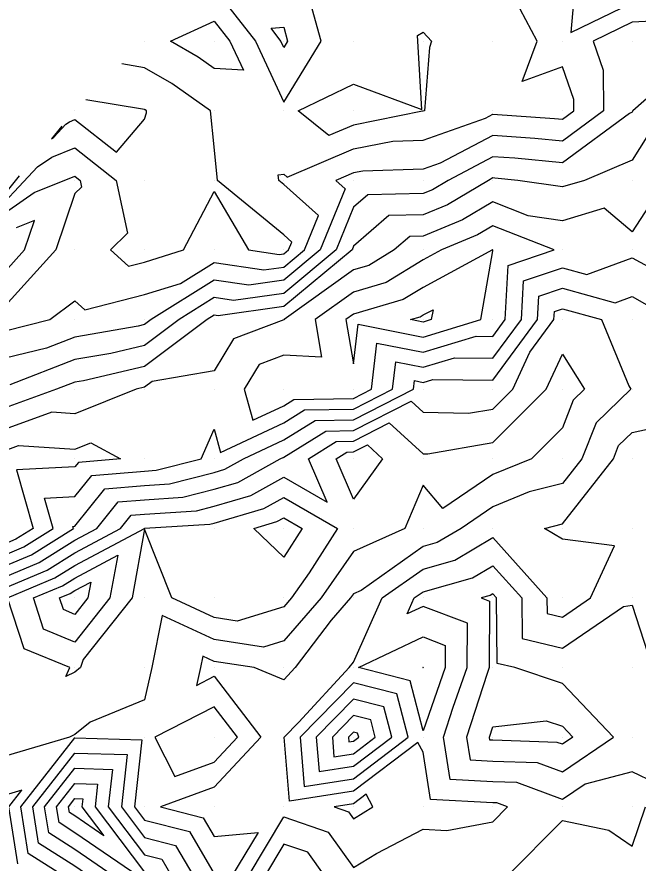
# Model space of a CAD drawing. Extents: x 2188792 to 2191981, y 386090 to 389710.
# Drawn here: x 2190841.9 to 2190931.1, y 388862.2 to 388983.8 of the extents above; entities that cross this region are included whole.
import ezdxf

# ---------------------------------------------------------------- set-up
doc = ezdxf.new("R2010")
doc.units = 0
for name, color, linetype in [('DTM Contours Major', 7, 'Continuous'), ('DTM Contours Minor', 7, 'Continuous'), ('Exist DTM QL2 LIDAR Elevation Point', 7, 'Continuous')]:
    doc.layers.add(name, color=color, linetype=linetype)

msp = doc.modelspace()

# ---------------------------------------------------------------- linework, layer by layer
at = {"layer": 'DTM Contours Major'}
for points in [[(2190922.18, 388990.29), (2190921.41, 388981.51), (2190930.2, 388985.78)], [(2190840.19, 388938.69), (2190846.61, 388940.29), (2190850.19, 388942.97), (2190851.6, 388941.7), (2190860.19, 388943.87), (2190865.36, 388945.46), (2190870.19, 388948.49), (2190877.34, 388947.44), (2190880.19, 388947.84), (2190883.14, 388950.29), (2190885.16, 388955.26), (2190880.19, 388959.7), (2190879.48, 388960.29), (2190879.4, 388961.08), (2190880.19, 388961.16), (2190880.67, 388960.77), (2190890.19, 388964.8), (2190895.82, 388965.92), (2190900.19, 388966.05), (2190909.13, 388969.23), (2190910.19, 388969.79), (2190919.08, 388969.18), (2190920.19, 388969.08), (2190921.84, 388970.29), (2190921.83, 388971.93), (2190920.19, 388976.61), (2190914.4, 388974.5), (2190916.55, 388980.29), (2190912.51, 388987.98)], [(2190863.93, 388980.29), (2190870.19, 388983.18), (2190872.43, 388980.29), (2190874.38, 388976.11), (2190870.19, 388976.36), (2190867.88, 388977.98), (2190863.93, 388980.29)], [(2190840.68, 388956.03), (2190844.32, 388958.55), (2190850.19, 388960.88), (2190850.94, 388960.29), (2190851.15, 388959.33), (2190850.19, 388958.38), (2190847.45, 388950.29), (2190840.19, 388942.28)], [(2190900.19, 388948.87), (2190894.87, 388945.61), (2190890.19, 388944.24), (2190884.67, 388940.29), (2190885.6, 388934.88), (2190880.19, 388935.17), (2190876.63, 388933.85), (2190874.5, 388930.29), (2190875.72, 388925.82), (2190880.19, 388927.91), (2190881.65, 388928.82), (2190890.19, 388928.97), (2190892.78, 388930.29), (2190893.56, 388936.92), (2190900.19, 388935.6), (2190907.82, 388937.92), (2190910.19, 388937.88), (2190911.97, 388940.29), (2190912.41, 388948.07), (2190918.99, 388950.29), (2190910.19, 388953.76), (2190908.02, 388952.46), (2190902.83, 388950.29), (2190900.19, 388948.87)], [(2190820.46, 388920.29), (2190830.19, 388926.44), (2190834.78, 388924.88), (2190840.19, 388921.49), (2190842.08, 388922.18), (2190850.19, 388921.67), (2190852.49, 388922.59), (2190856.74, 388920.29), (2190850.7, 388919.77), (2190850.19, 388919.13), (2190841.79, 388918.69), (2190844.2, 388910.29), (2190841.73, 388908.74), (2190840.19, 388908.08), (2190831.73, 388908.74), (2190830.19, 388901.21), (2190826.48, 388910.29), (2190820.9, 388919.57), (2190820.46, 388920.29)], [(2190889.23, 388921.25), (2190890.19, 388921.27), (2190892.19, 388922.28), (2190894.38, 388920.29), (2190890.19, 388914.47), (2190887.69, 388920.29), (2190889.23, 388921.25)], [(2190847.31, 388903.17), (2190850.19, 388904.98), (2190860.17, 388910.29), (2190860.18, 388910.3), (2190860.19, 388910.3), (2190869.58, 388910.89), (2190870.19, 388911.05), (2190877.33, 388913.15), (2190880.19, 388914.74), (2190887.88, 388910.29), (2190883.82, 388903.92), (2190881.3, 388900.29), (2190880.19, 388899.01), (2190873.51, 388896.96), (2190870.19, 388897.48), (2190864.09, 388900.29), (2190860.19, 388910.2), (2190858.39, 388900.29), (2190851.36, 388891.46), (2190851.01, 388890.28), (2190850.19, 388889.61), (2190848.9, 388889), (2190849.45, 388890.28), (2190842.88, 388892.98), (2190840.51, 388900.29), (2190847.31, 388903.17)], [(2190920.19, 388888.01), (2190913.36, 388890.28), (2190910.81, 388890.9), (2190910.72, 388900.29), (2190910.19, 388900.87), (2190909.83, 388900.65), (2190908.52, 388900.29), (2190909.73, 388899.82), (2190909.66, 388890.28), (2190909.37, 388889.46), (2190906.43, 388880.28), (2190906.94, 388877.03), (2190910.19, 388876.86), (2190916.56, 388876.65), (2190920.19, 388875.31), (2190927.55, 388880.28), (2190920.19, 388888.01)], [(2190895.69, 388880.28), (2190894.55, 388884.64), (2190890.19, 388885.75), (2190884.85, 388880.28), (2190885.25, 388875.34), (2190890.19, 388876.11), (2190895.69, 388880.28)], [(2190869.77, 388839.86), (2190869.24, 388840.28), (2190860.19, 388847.88), (2190858.4, 388848.5), (2190856.38, 388850.28), (2190853.57, 388856.9), (2190852.31, 388860.28), (2190850.19, 388861.74), (2190844.96, 388865.05), (2190844.13, 388870.28), (2190850.19, 388878.01), (2190857.7, 388877.79), (2190856.86, 388870.28), (2190860.19, 388865.88), (2190864.64, 388864.74), (2190867.25, 388860.28), (2190867.47, 388853), (2190866.04, 388850.28), (2190870.19, 388843.48), (2190870.95, 388841.03), (2190875.78, 388840.28), (2190870.19, 388839.63), (2190869.77, 388839.86)]]:
    msp.add_lwpolyline(points, dxfattribs=at)
at = {"layer": 'DTM Contours Minor'}
for points in [[(2190870.19, 388987.92), (2190876.1, 388980.29), (2190880.19, 388971.51), (2190885.55, 388980.29), (2190883.8, 388986.69)], [(2190933.08, 388983.18), (2190930.2, 388983.01), (2190924.59, 388980.29), (2190926.05, 388976.14), (2190926.09, 388970.29), (2190920.19, 388965.94), (2190916.23, 388966.32), (2190910.19, 388966.73), (2190902.66, 388962.76), (2190900.19, 388961.88), (2190891.53, 388961.63), (2190890.19, 388961.36), (2190887.66, 388960.29), (2190889, 388959.09), (2190885.42, 388950.29), (2190880.19, 388945.95), (2190875.15, 388945.25), (2190870.19, 388945.97), (2190861.14, 388940.29), (2190860.19, 388939.57), (2190859.26, 388939.36), (2190850.19, 388937.78), (2190846.1, 388936.2), (2190840.19, 388934.73)], [(2190879.78, 388980.29), (2190878.35, 388982.14), (2190880.19, 388982.28), (2190880.73, 388980.29), (2190880.19, 388979.4), (2190879.78, 388980.29)], [(2190900.19, 388970.21), (2190900.11, 388970.21), (2190890.19, 388968.24), (2190886.63, 388966.73), (2190882.24, 388970.29), (2190890.19, 388974.12), (2190900, 388970.48), (2190899.41, 388980.29), (2190899.38, 388981.11), (2190900.19, 388981.57), (2190901.39, 388980.29), (2190901.09, 388979.4), (2190900.41, 388970.29), (2190900.19, 388970.21)], [(2190940.2, 388979.01), (2190930.33, 388970.29), (2190930.2, 388970.07), (2190929.82, 388969.91), (2190920.19, 388962.81), (2190913.37, 388963.46), (2190910.19, 388963.68), (2190903.77, 388960.29), (2190901.53, 388958.95), (2190900.19, 388958.39), (2190892.26, 388958.22), (2190890.19, 388956.43), (2190887.7, 388950.29), (2190880.19, 388944.05), (2190872.95, 388943.05), (2190870.19, 388943.45), (2190865.15, 388940.29), (2190860.19, 388936.57), (2190855.33, 388935.43), (2190850.19, 388934.54), (2190840.83, 388930.93)], [(2190837.37, 388954.27), (2190844.8, 388962.21), (2190846.86, 388963.63), (2190850.19, 388964.96), (2190856.1, 388960.29), (2190857.76, 388952.72), (2190855.32, 388950.29), (2190857.88, 388947.98), (2190860.19, 388948.56), (2190865.8, 388950.29), (2190870.19, 388958.69), (2190875.13, 388950.29), (2190879.54, 388949.64), (2190880.19, 388949.73), (2190880.86, 388950.29), (2190881.32, 388951.42), (2190880.19, 388952.44), (2190870.67, 388960.29), (2190870.19, 388965.1), (2190869.65, 388970.29), (2190864.09, 388974.19), (2190860.19, 388976.47), (2190856.92, 388977.02)], [(2190848.3, 388968.09), (2190846.84, 388966.27), (2190847.16, 388966.51), (2190848.91, 388968.38), (2190849.4, 388968.72), (2190850.19, 388969.03), (2190856.16, 388964.32), (2190860.19, 388969.1), (2190860.48, 388970), (2190860.45, 388970.29), (2190860.3, 388970.4), (2190860.19, 388970.46), (2190851.78, 388971.88)], [(2190934.68, 388970.29), (2190930.2, 388963.2), (2190923.35, 388960.29), (2190920.19, 388959.34), (2190913.79, 388960.29), (2190910.51, 388960.6), (2190910.19, 388960.63), (2190909.56, 388960.29), (2190903.7, 388956.79), (2190900.19, 388955.33), (2190895.26, 388955.22), (2190890.19, 388950.82), (2190889.98, 388950.29), (2190880.19, 388942.16), (2190870.75, 388940.85), (2190870.19, 388940.93), (2190869.16, 388940.29), (2190860.19, 388933.57), (2190851.41, 388931.51), (2190850.19, 388931.3), (2190847.57, 388930.29), (2190840.19, 388927.61)], [(2190842.19, 388960.96), (2190836, 388953.27)], [(2190935.02, 388960.29), (2190930.2, 388952.89), (2190926.19, 388956.29), (2190920.19, 388954.48), (2190915.27, 388955.21), (2190910.19, 388957.21), (2190905.86, 388954.62), (2190900.19, 388952.26), (2190898.27, 388952.22), (2190896.05, 388950.29), (2190892.42, 388948.06), (2190890.19, 388947.42), (2190880.24, 388940.29), (2190880.25, 388940.23), (2190880.19, 388940.23), (2190872.94, 388937.54), (2190870.19, 388932.93), (2190861.3, 388931.4), (2190860.19, 388930.57), (2190859, 388930.29), (2190850.19, 388926.77), (2190846.88, 388926.98), (2190840.19, 388924.55)], [(2190840.19, 388947.21), (2190842.97, 388950.29), (2190844.4, 388954.51), (2190841.77, 388953.46)], [(2190908.5, 388940.29), (2190910.19, 388950.18), (2190910.2, 388950.28), (2190910.22, 388950.29), (2190910.19, 388950.3), (2190910.19, 388950.3), (2190910.17, 388950.29), (2190900.19, 388944.91), (2190897.33, 388943.15), (2190890.19, 388941.07), (2190889.1, 388940.29), (2190890.19, 388933.93), (2190890.86, 388939.62), (2190900.19, 388937.77), (2190908.5, 388940.29)], [(2190840.19, 388906.49), (2190842.85, 388907.62), (2190847.09, 388910.29), (2190845.84, 388914.63), (2190850.19, 388914.86), (2190852.6, 388917.88), (2190860.19, 388918.52), (2190861.85, 388918.63), (2190868.32, 388920.29), (2190870.19, 388924.53), (2190871.1, 388921.2), (2190880.19, 388925.45), (2190883.17, 388927.31), (2190890.19, 388927.43), (2190895.8, 388930.29), (2190896.26, 388934.22), (2190900.19, 388933.44), (2190904.72, 388934.81), (2190910.19, 388934.73), (2190914.31, 388940.29), (2190914.62, 388945.86), (2190920.19, 388947.74), (2190923.71, 388946.78), (2190930.2, 388949.16), (2190935.95, 388946.05)], [(2190840.19, 388904.91), (2190843.96, 388906.51), (2190849.98, 388910.29), (2190849.89, 388910.58), (2190850.19, 388910.6), (2190854.49, 388915.98), (2190860.19, 388916.47), (2190863.78, 388916.7), (2190870.19, 388918.34), (2190871.7, 388918.78), (2190874.41, 388920.29), (2190880.19, 388922.99), (2190884.68, 388925.79), (2190890.19, 388925.89), (2190898.82, 388930.29), (2190898.96, 388931.52), (2190900.19, 388931.27), (2190901.61, 388931.7), (2190910.19, 388931.57), (2190916.64, 388940.29), (2190916.83, 388943.66), (2190920.19, 388944.79), (2190927.78, 388942.7), (2190930.2, 388943.59), (2190932.34, 388942.43)], [(2190840.19, 388903.32), (2190845.08, 388905.4), (2190850.19, 388908.6), (2190853.35, 388910.29), (2190856.39, 388914.09), (2190860.19, 388914.41), (2190865.71, 388914.76), (2190870.19, 388915.91), (2190873.58, 388916.9), (2190879.67, 388920.29), (2190880.19, 388920.53), (2190886.2, 388924.28), (2190890.19, 388924.35), (2190898.48, 388928.57), (2190900.19, 388927.01), (2190906.73, 388926.82), (2190910.19, 388927.44), (2190913.06, 388930.29), (2190915.51, 388935.6), (2190918.97, 388940.29), (2190919.04, 388941.45), (2190920.19, 388941.84), (2190925.82, 388940.29), (2190929.73, 388930.76), (2190930.03, 388930.29), (2190925.02, 388925.47), (2190922.97, 388920.29), (2190920.19, 388916.74), (2190915.44, 388915.53), (2190910.19, 388913.4), (2190905.64, 388910.29), (2190902.23, 388908.25), (2190900.19, 388907.67), (2190891.28, 388901.38), (2190890.19, 388900.89), (2190889.77, 388900.29), (2190887, 388897.1), (2190881.83, 388890.28), (2190880.19, 388888.51), (2190875.91, 388890.28), (2190870.19, 388891.17), (2190868.55, 388891.93), (2190868.23, 388890.28), (2190867.65, 388887.74), (2190870.19, 388889.05), (2190876.9, 388880.28), (2190870.19, 388873.11), (2190862.49, 388870.28), (2190868.62, 388868.71), (2190870.19, 388866.03), (2190876.49, 388866.58), (2190872.7, 388860.28)], [(2190898.39, 388940.29), (2190899.79, 388940.7), (2190900.19, 388940.95), (2190901.62, 388941.71), (2190901.37, 388940.29), (2190900.19, 388939.93), (2190898.39, 388940.29)], [(2190840.19, 388901.73), (2190846.19, 388904.28), (2190850.19, 388906.79), (2190856.76, 388910.29), (2190858.28, 388912.19), (2190860.19, 388912.35), (2190867.65, 388912.83), (2190870.19, 388913.48), (2190875.45, 388915.02), (2190880.19, 388917.65), (2190886.43, 388914.04), (2190883.75, 388920.29), (2190887.71, 388922.76), (2190890.19, 388922.81), (2190895.33, 388925.43), (2190900.19, 388921), (2190900.89, 388920.98), (2190910.19, 388922.64), (2190917.87, 388930.29), (2190920.19, 388935.32), (2190923.39, 388930.29), (2190921.76, 388928.72), (2190920.19, 388924.75), (2190915.77, 388920.29), (2190910.19, 388918.02), (2190903.03, 388913.13), (2190900.19, 388916.48), (2190897.56, 388910.29), (2190890.19, 388906.98), (2190885.54, 388900.29), (2190880.19, 388894.13), (2190877.25, 388893.23), (2190870.19, 388894.32), (2190862.71, 388897.77), (2190861.25, 388890.28), (2190860.19, 388885.64), (2190852.37, 388882.46), (2190850.19, 388880.66), (2190849.39, 388880.28), (2190840.19, 388877.56)], [(2190880.24, 388880.28), (2190882.36, 388882.45), (2190889.58, 388890.28), (2190890.19, 388891.09), (2190894.33, 388900.29), (2190900.19, 388904.42), (2190904.76, 388905.72), (2190910.19, 388908.97), (2190917.97, 388900.29), (2190917.99, 388898.08), (2190920.19, 388897.55), (2190924.22, 388900.29), (2190927.69, 388907.78), (2190920.19, 388908.74), (2190917.64, 388910.29), (2190920.19, 388910.94), (2190927.51, 388920.29), (2190928.27, 388922.21), (2190930.2, 388924.07), (2190935.3, 388925.18)], [(2190879.21, 388911.27), (2190880.19, 388911.82), (2190882.84, 388910.29), (2190880.19, 388906.14), (2190875.86, 388910.29), (2190879.21, 388911.27)], [(2190848.42, 388902.05), (2190850.19, 388903.16), (2190856.34, 388906.43), (2190855.22, 388900.29), (2190850.19, 388893.96), (2190845.7, 388895.8), (2190844.25, 388900.29), (2190848.42, 388902.05)], [(2190933.61, 388873.7), (2190930.2, 388875.31), (2190923.45, 388873.54), (2190920.19, 388871.34), (2190913.67, 388873.76), (2190910.19, 388873.87), (2190904.1, 388874.19), (2190903.14, 388880.28), (2190904.53, 388884.62), (2190906.51, 388890.28), (2190906.56, 388896.65), (2190900.19, 388899.08), (2190897.9, 388897.99), (2190898.93, 388900.29), (2190900.19, 388901.18), (2190907.29, 388903.18), (2190910.19, 388904.92), (2190914.35, 388900.29), (2190914.4, 388894.49), (2190920.19, 388893.1), (2190928.97, 388899.06), (2190930.2, 388899.24), (2190932.4, 388892.48)], [(2190849.53, 388900.94), (2190850.19, 388901.35), (2190852.46, 388902.56), (2190852.05, 388900.29), (2190850.19, 388897.94), (2190848.53, 388898.63), (2190847.99, 388900.29), (2190849.53, 388900.94)], [(2190898.31, 388888.4), (2190890.92, 388890.28), (2190900.19, 388894.69), (2190903.38, 388893.47), (2190903.36, 388890.28), (2190900.19, 388881.21), (2190898.31, 388888.4)], [(2190900.19, 388890.28), (2190900.16, 388890.28), (2190900.19, 388890.3), (2190900.2, 388890.3), (2190900.2, 388890.28), (2190900.19, 388890.25), (2190900.19, 388890.28)], [(2190898.06, 388880.28), (2190896.43, 388886.52), (2190890.19, 388888.11), (2190882.55, 388880.28), (2190883.12, 388873.21), (2190890.19, 388874.32), (2190898.06, 388880.28)], [(2190873.54, 388880.28), (2190870.19, 388884.66), (2190861.68, 388880.28), (2190864.53, 388874.62), (2190870.19, 388876.7), (2190873.54, 388880.28)], [(2190893.32, 388880.28), (2190892.67, 388882.76), (2190890.19, 388883.39), (2190887.16, 388880.28), (2190887.38, 388877.47), (2190890.19, 388877.91), (2190893.32, 388880.28)], [(2190917.86, 388882.62), (2190920.19, 388881.85), (2190921.68, 388880.28), (2190920.19, 388879.28), (2190919.46, 388879.55), (2190910.19, 388879.85), (2190909.78, 388879.87), (2190909.72, 388880.28), (2190910.19, 388881.76), (2190917.86, 388882.62)], [(2190890.95, 388880.28), (2190890.79, 388880.88), (2190890.19, 388881.03), (2190889.46, 388880.28), (2190889.51, 388879.61), (2190890.19, 388879.71), (2190890.95, 388880.28)], [(2190848.68, 388860.28), (2190843.48, 388863.58), (2190842.42, 388870.28), (2190850.19, 388880.19), (2190859.82, 388879.91), (2190858.75, 388870.28), (2190860.19, 388868.37), (2190866.63, 388866.72), (2190870.19, 388860.65)], [(2190875.05, 388860.28), (2190880.19, 388868.83), (2190886.57, 388866.66), (2190890.19, 388861.57), (2190893.48, 388863.57), (2190900.19, 388867.06), (2190903.61, 388866.87), (2190910.19, 388868.13), (2190912.32, 388870.28), (2190910.77, 388870.86), (2190910.19, 388870.88), (2190901.26, 388871.35), (2190900.19, 388878.14), (2190899.43, 388879.52), (2190890.19, 388872.52), (2190880.99, 388871.08), (2190880.24, 388880.28)], [(2190859.92, 388850.01), (2190859.61, 388850.28), (2190859.18, 388851.29), (2190855.83, 388860.28), (2190850.19, 388864.15), (2190846.44, 388866.53), (2190845.84, 388870.28), (2190850.19, 388875.82), (2190855.57, 388875.67), (2190854.97, 388870.28), (2190860.19, 388863.38), (2190862.65, 388862.75), (2190864.1, 388860.28), (2190864.22, 388856.25), (2190861.08, 388850.28), (2190862.48, 388847.99), (2190860.19, 388849.91), (2190859.92, 388850.01)], [(2190847.92, 388868.01), (2190847.56, 388870.28), (2190850.19, 388873.64), (2190853.45, 388873.55), (2190853.09, 388870.28), (2190860.19, 388860.88), (2190860.67, 388860.76), (2190860.94, 388860.28), (2190860.97, 388859.5), (2190860.19, 388858.02), (2190859.35, 388860.28), (2190850.19, 388866.57), (2190847.92, 388868.01)], [(2190842, 388862.1), (2190840.71, 388870.28), (2190842.59, 388872.69), (2190840.19, 388871.98)], [(2190849.39, 388869.49), (2190849.27, 388870.28), (2190850.19, 388871.46), (2190851.33, 388871.42), (2190851.2, 388870.28), (2190854.33, 388866.14), (2190850.19, 388868.98), (2190849.39, 388869.49)], [(2190890.19, 388870.72), (2190887.4, 388870.28), (2190889.48, 388869.57), (2190890.19, 388868.58), (2190892.99, 388870.28), (2190892, 388872.09), (2190890.19, 388870.72)], [(2190912.2, 388860.28), (2190920.19, 388868.34), (2190926.84, 388866.92), (2190930.2, 388864.63), (2190932.11, 388870.28)], [(2190886.12, 388860.28), (2190883.66, 388863.75), (2190880.19, 388864.92), (2190877.4, 388860.28), (2190877.46, 388857.55), (2190878.13, 388850.28), (2190878.62, 388848.7), (2190880.19, 388848.46), (2190885.99, 388850.28), (2190885.21, 388855.3), (2190886.12, 388860.28)]]:
    msp.add_lwpolyline(points, dxfattribs=at)
at = {"layer": 'Exist DTM QL2 LIDAR Elevation Point'}
for p, q in [((2190860.19, 388980.29), (2190860.19, 388980.29)), ((2190870.19, 388980.29), (2190870.19, 388980.29)), ((2190880.19, 388980.29), (2190880.19, 388980.29)), ((2190890.19, 388980.29), (2190890.19, 388980.29)), ((2190900.19, 388980.29), (2190900.19, 388980.29)), ((2190910.19, 388980.29), (2190910.19, 388980.29)), ((2190920.19, 388980.29), (2190920.19, 388980.29)), ((2190930.2, 388980.29), (2190930.2, 388980.29)), ((2190850.19, 388970.29), (2190850.19, 388970.29)), ((2190860.19, 388970.29), (2190860.19, 388970.29)), ((2190870.19, 388970.29), (2190870.19, 388970.29)), ((2190880.19, 388970.29), (2190880.19, 388970.29)), ((2190890.19, 388970.29), (2190890.19, 388970.29)), ((2190900.19, 388970.29), (2190900.19, 388970.29)), ((2190910.19, 388970.29), (2190910.19, 388970.29)), ((2190920.19, 388970.29), (2190920.19, 388970.29)), ((2190930.2, 388970.29), (2190930.2, 388970.29)), ((2190850.19, 388960.29), (2190850.19, 388960.29)), ((2190860.19, 388960.29), (2190860.19, 388960.29)), ((2190870.19, 388960.29), (2190870.19, 388960.29)), ((2190880.19, 388960.29), (2190880.19, 388960.29)), ((2190890.19, 388960.29), (2190890.19, 388960.29)), ((2190900.19, 388960.29), (2190900.19, 388960.29)), ((2190910.19, 388960.29), (2190910.19, 388960.29)), ((2190920.19, 388960.29), (2190920.19, 388960.29)), ((2190930.2, 388960.29), (2190930.2, 388960.29)), ((2190850.19, 388950.29), (2190850.19, 388950.29)), ((2190860.19, 388950.29), (2190860.19, 388950.29)), ((2190870.19, 388950.29), (2190870.19, 388950.29)), ((2190880.19, 388950.29), (2190880.19, 388950.29)), ((2190890.19, 388950.29), (2190890.19, 388950.29)), ((2190900.19, 388950.29), (2190900.19, 388950.29)), ((2190910.19, 388950.29), (2190910.19, 388950.29)), ((2190920.19, 388950.29), (2190920.19, 388950.29)), ((2190930.2, 388950.29), (2190930.2, 388950.29)), ((2190850.19, 388940.29), (2190850.19, 388940.29)), ((2190860.19, 388940.29), (2190860.19, 388940.29)), ((2190870.19, 388940.29), (2190870.19, 388940.29)), ((2190880.19, 388940.29), (2190880.19, 388940.29)), ((2190890.19, 388940.29), (2190890.19, 388940.29)), ((2190900.19, 388940.29), (2190900.19, 388940.29)), ((2190910.19, 388940.29), (2190910.19, 388940.29)), ((2190920.19, 388940.29), (2190920.19, 388940.29)), ((2190930.2, 388940.29), (2190930.2, 388940.29)), ((2190850.19, 388930.29), (2190850.19, 388930.29)), ((2190860.19, 388930.29), (2190860.19, 388930.29)), ((2190870.19, 388930.29), (2190870.19, 388930.29)), ((2190880.19, 388930.29), (2190880.19, 388930.29)), ((2190890.19, 388930.29), (2190890.19, 388930.29)), ((2190900.19, 388930.29), (2190900.19, 388930.29)), ((2190910.19, 388930.29), (2190910.19, 388930.29)), ((2190920.19, 388930.29), (2190920.19, 388930.29)), ((2190930.2, 388930.29), (2190930.2, 388930.29)), ((2190850.19, 388920.29), (2190850.19, 388920.29)), ((2190860.19, 388920.29), (2190860.19, 388920.29)), ((2190870.19, 388920.29), (2190870.19, 388920.29)), ((2190880.19, 388920.29), (2190880.19, 388920.29)), ((2190890.19, 388920.29), (2190890.19, 388920.29)), ((2190900.19, 388920.29), (2190900.19, 388920.29)), ((2190910.19, 388920.29), (2190910.19, 388920.29)), ((2190920.19, 388920.29), (2190920.19, 388920.29)), ((2190930.2, 388920.29), (2190930.2, 388920.29)), ((2190850.19, 388910.29), (2190850.19, 388910.29)), ((2190860.19, 388910.29), (2190860.19, 388910.29)), ((2190870.19, 388910.29), (2190870.19, 388910.29)), ((2190880.19, 388910.29), (2190880.19, 388910.29)), ((2190890.19, 388910.29), (2190890.19, 388910.29)), ((2190900.19, 388910.29), (2190900.19, 388910.29)), ((2190910.19, 388910.29), (2190910.19, 388910.29)), ((2190920.19, 388910.29), (2190920.19, 388910.29)), ((2190930.2, 388910.29), (2190930.2, 388910.29)), ((2190850.19, 388900.29), (2190850.19, 388900.29)), ((2190860.19, 388900.29), (2190860.19, 388900.29)), ((2190870.19, 388900.29), (2190870.19, 388900.29)), ((2190880.19, 388900.29), (2190880.19, 388900.29)), ((2190890.19, 388900.29), (2190890.19, 388900.29)), ((2190900.19, 388900.29), (2190900.19, 388900.29)), ((2190910.19, 388900.29), (2190910.19, 388900.29)), ((2190920.19, 388900.29), (2190920.19, 388900.29)), ((2190930.2, 388900.29), (2190930.2, 388900.29)), ((2190850.19, 388890.28), (2190850.19, 388890.28)), ((2190860.19, 388890.28), (2190860.19, 388890.28)), ((2190870.19, 388890.28), (2190870.19, 388890.28)), ((2190880.19, 388890.28), (2190880.19, 388890.28)), ((2190890.19, 388890.28), (2190890.19, 388890.28)), ((2190900.19, 388890.28), (2190900.19, 388890.28)), ((2190910.19, 388890.28), (2190910.19, 388890.28)), ((2190920.19, 388890.28), (2190920.19, 388890.28)), ((2190930.2, 388890.28), (2190930.2, 388890.28)), ((2190850.19, 388880.28), (2190850.19, 388880.28)), ((2190860.19, 388880.28), (2190860.19, 388880.28)), ((2190870.19, 388880.28), (2190870.19, 388880.28)), ((2190880.19, 388880.28), (2190880.19, 388880.28)), ((2190890.19, 388880.28), (2190890.19, 388880.28)), ((2190900.19, 388880.28), (2190900.19, 388880.28)), ((2190910.19, 388880.28), (2190910.19, 388880.28)), ((2190920.19, 388880.28), (2190920.19, 388880.28)), ((2190930.2, 388880.28), (2190930.2, 388880.28)), ((2190850.19, 388870.28), (2190850.19, 388870.28)), ((2190860.19, 388870.28), (2190860.19, 388870.28)), ((2190870.19, 388870.28), (2190870.19, 388870.28)), ((2190880.19, 388870.28), (2190880.19, 388870.28)), ((2190890.19, 388870.28), (2190890.19, 388870.28)), ((2190900.19, 388870.28), (2190900.19, 388870.28)), ((2190910.19, 388870.28), (2190910.19, 388870.28)), ((2190920.19, 388870.28), (2190920.19, 388870.28)), ((2190930.2, 388870.28), (2190930.2, 388870.28))]:
    msp.add_line(p, q, dxfattribs=at)

doc.saveas('drawing.dxf')
